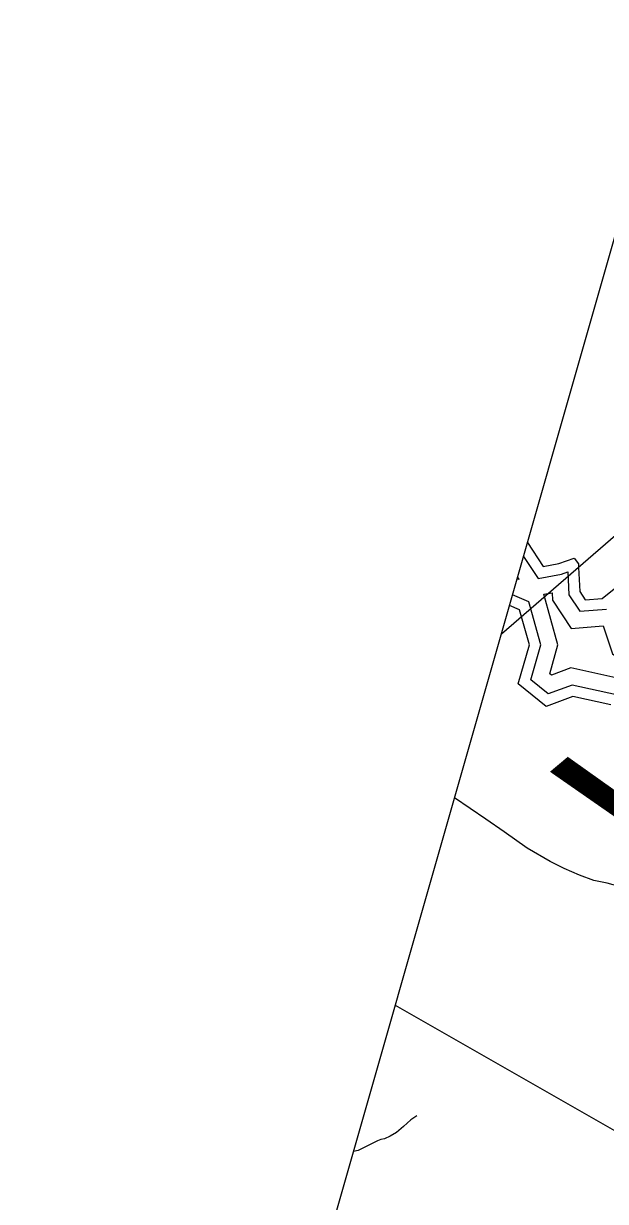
# Model space of a CAD drawing. Extents: x 2001466 to 2224147, y 644118 to 847247.
# Drawn here: x 2001466 to 2004928, y 683586 to 690599 of the extents above; entities that cross this region are included whole.
import ezdxf

# ---------------------------------------------------------------- set-up
doc = ezdxf.new("R2010")
doc.units = 0
for name, color, linetype in [('Exist Boundary Political CountyLine', 7, 'Continuous'), ('Exist Hydrographic Buffer Line', 7, 'Continuous'), ('Exist Hydrographic Lake Shore', 7, 'Continuous'), ('Exist Hydrographic Misc Water Feature', 7, 'Continuous'), ('Exist Road Non-System Type 51', 7, 'Continuous'), ('Exist Road Primary US Structure NCDOT Private Pedestrian Number Label', 7, 'Continuous'), ('Exist Utilities Electrical Transmission Line', 7, 'Continuous')]:
    doc.layers.add(name, color=color, linetype=linetype)

msp = doc.modelspace()

# ---------------------------------------------------------------- linework, layer by layer
at = {"layer": 'Exist Boundary Political CountyLine'}
msp.add_lwpolyline([(2025347, 667357.1), (2005827.3, 675323.1), (2003947.8, 676045.5), (2001465.7, 677002.8), (2006817.6, 695750.4), (2007499.4, 697710.6)], dxfattribs=at)
at = {"layer": 'Exist Hydrographic Buffer Line'}
for points in [[(2004441.1, 687425.7), (2004527.8, 687294.2), (2004667, 687321.1), (2004704, 687333.6)], [(2004704, 687333.6), (2004710.7, 687197), (2004774.9, 687099.8), (2004934.7, 687112.2)], [(2004413.9, 687288.1), (2004403.2, 687292.8)], [(2004405.5, 687300.8), (2004413.9, 687288.1)], [(2004489.5, 687092.7), (2004472.2, 687154.8), (2004375.9, 687197.2)], [(2004561.6, 687200.5), (2004611.5, 687210.1)], [(2006931.4, 684754.5), (2006862.6, 685090.3), (2006756.4, 685216.6), (2006679.5, 685231.5), (2006674, 685266.6), (2006556, 685424), (2006359.6, 685442.7), (2006357.3, 685444.6), (2006357.3, 685547.7), (2006172.8, 685648.4), (2005926.6, 685690.3), (2005920.6, 685833.7), (2005746.9, 686025.5), (2005579.4, 686040.5), (2005594.6, 686120.4), (2005407.7, 686310), (2005287.1, 686288.7), (2005277.4, 686444), (2005044.1, 686690.9), (2004722.6, 686763.1), (2004606.4, 686719.6), (2004596.9, 686727.3), (2004645.8, 686898.9), (2004561.6, 687200.5)], [(2004611.5, 687210.1), (2004613.7, 687165.2), (2004724.8, 686997.2), (2004915.5, 687012), (2004970.5, 686846.8), (2005236.7, 686655.1), (2005349.5, 686651), (2005356.8, 686567.2), (2005447.6, 686401.1), (2005642.9, 686248.8), (2005825.1, 686172.7), (2006087.3, 686224.7)], [(2004993.2, 686601.4), (2004729.6, 686660.6), (2004588.3, 686607.7), (2004484.3, 686691.6), (2004543.5, 686899.2), (2004489.5, 687092.7)]]:
    msp.add_lwpolyline(points, dxfattribs=at)
at = {"layer": 'Exist Hydrographic Lake Shore'}
for points in [[(2004464.9, 687508.9), (2004558.4, 687366.9), (2004650.3, 687384.7), (2004742.3, 687415.7), (2004767.4, 687382.4), (2004768.4, 687361)], [(2004768.4, 687361), (2004775.4, 687218.2), (2004808.4, 687168.2), (2004909.3, 687176), (2005000.3, 687249.7)], [(2004428.6, 687067.1), (2004417.3, 687107.3), (2004357.8, 687133.6)], [(2004959.3, 686541.8), (2004734.3, 686592.3), (2004576.3, 686533.1), (2004409.3, 686667.8), (2004475.4, 686899.4), (2004428.6, 687067.1)]]:
    msp.add_lwpolyline(points, dxfattribs=at)
at = {"layer": 'Exist Hydrographic Misc Water Feature'}
msp.add_lwpolyline([(2003806.3, 684096), (2003770.4, 684072.1), (2003726.5, 684032), (2003684.5, 683996), (2003646.5, 683974), (2003612.7, 683958), (2003592.6, 683953.9), (2003572.5, 683945.9), (2003536.6, 683928), (2003488.7, 683906), (2003456.7, 683889.9), (2003429.8, 683882.9)], dxfattribs=at)
at = {"layer": 'Exist Road Non-System Type 51'}
msp.add_lwpolyline([(2005802.6, 685018.4), (2005712.5, 685082.2), (2005586.2, 685185.8), (2005496.2, 685241.6), (2005416.2, 685301.5), (2005352, 685341.2), (2005266, 685378.9), (2005210, 685408.9), (2005149.8, 685422.7), (2005085.8, 685440.6), (2005023.9, 685456.4), (2004937.8, 685480.2), (2004859.9, 685496), (2004773.8, 685527.7), (2004681.8, 685567.4), (2004599.6, 685609.3), (2004463.4, 685688.9), (2004325.4, 685786.5), (2004217.1, 685862.3), (2004030.8, 685988.2)], dxfattribs=at)
at = {"layer": 'Exist Utilities Electrical Transmission Line'}
for points in [[(2013834, 693635.4), (2009903.7, 691245.5), (2007802.8, 689924.1), (2007241.9, 689500.7), (2004309.3, 686963.9)], [(2018161.4, 683064.2), (2017287.5, 683859.6), (2015765.6, 683636.5), (2015129.7, 683558.9), (2015024.4, 683545.4), (2014193.4, 683137.3), (2012491.3, 682551.8), (2010632.4, 682169.5), (2007124.7, 681382.6), (2005359.8, 682170), (2005359.8, 683792.6), (2003678.3, 684753.3)]]:
    msp.add_lwpolyline(points, dxfattribs=at)

# ---------------------------------------------------------------- texts
at = {"layer": 'Exist Road Primary US Structure NCDOT Private Pedestrian Number Label'}
msp.add_text('W514', height=1066.27, rotation=40, dxfattribs=at).set_placement((2005278.6, 685323.3))

doc.saveas('drawing.dxf')
